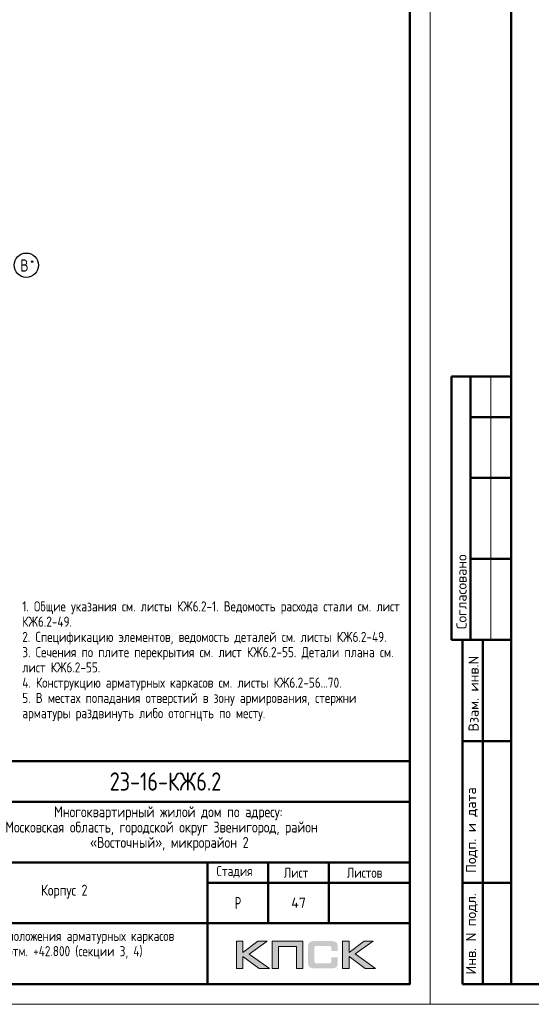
# Model space of a CAD drawing. Header units: millimetres. Extents: x 40580 to 1168286, y -220995 to 81020.
# Tile 377 of 419: x 988526 to 1001168, y -128368 to -104058. Entities that reach past the tile are written whole.
import ezdxf

# ---------------------------------------------------------------- set-up
doc = ezdxf.new("R2010")
doc.units = ezdxf.units.MM
doc.linetypes.add('CENTER', pattern=[2, 1.25, -0.25, 0.25, -0.25])
for name, color, linetype, lineweight in [('Standard', 7, 'Continuous', 25), ('Обрамление проемов стержнями', 7, 'Continuous', 25), ('ОСИ', 7, 'CENTER', 15)]:
    doc.layers.add(name, color=color, linetype=linetype, lineweight=lineweight)
doc.styles.add('GOST 2.304-81', font='txt')
doc.styles.add('ISOCPEUR', font='isocpeur.ttf')
doc.styles.get("Standard").update_dxf_attribs({"font": 'isocpeur.ttf'})

msp = doc.modelspace()

# ---------------------------------------------------------------- hatches: boundary and pattern name
h = msp.add_hatch(color=256)
h.paths.add_polyline_path([(994641.2, -126811.5), (994413.7, -126811.5), (994041.7, -127091.6), (994041.7, -126811.5), (993884.1, -126811.5), (993884.1, -127483.6), (994041.7, -127483.6), (994041.7, -127188.4), (994444.2, -127483.6), (994695.9, -127483.6), (994195.2, -127128.2)])
h.paths.add_polyline_path([(994924, -126938.1), (995369.3, -126938.1), (995369.3, -127483.6), (995525.6, -127483.6), (995525.6, -126811.5), (995359, -126811.5), (994767.8, -126811.5), (994767.8, -126970.6), (994767.8, -127483.6), (994924, -127483.6)])
h.paths.add_polyline_path([(996663.8, -126808.1), (996506.1, -126808.1), (996506.1, -127480.9), (996663.8, -127480.9), (996663.8, -127184.9), (997066.2, -127480.9), (997317.9, -127480.9), (996817.3, -127124.7), (997263.3, -126808.1), (997036.5, -126808.1), (996663.8, -127088.1)])
msp.add_hatch(color=256).paths.add_polyline_path([(996374.8, -126882.7), (996372.7, -126875.1), (996369.9, -126868.9), (996366.5, -126862.7), (996363, -126856.5), (996359.5, -126851.6), (996355.4, -126846.8), (996351.2, -126841.9), (996347.1, -126837.8), (996341.6, -126834.3), (996336, -126830.2), (996329.8, -126826.7), (996322.9, -126824), (996316, -126821.2), (996308.4, -126818.4), (996300.8, -126816.4), (996282.8, -126812.9), (996263.4, -126810.1), (996242, -126808.7), (996218.5, -126808.1), (995817.4, -126808.1), (995793.9, -126808.7), (995773.2, -126810.1), (995753.1, -126812.9), (995735.8, -126816.4), (995727.5, -126819.1), (995719.9, -126821.2), (995713, -126824), (995706.8, -126827.4), (995700.6, -126830.2), (995694.3, -126834.3), (995689.5, -126837.8), (995684.7, -126841.9), (995680.5, -126846.8), (995677.1, -126851.6), (995672.9, -126856.5), (995669.4, -126862.7), (995666.7, -126868.9), (995663.9, -126875.8), (995661.2, -126882.7), (995659.1, -126890.3), (995655.6, -126906.9), (995652.9, -126924.9), (995650.8, -126945), (995650.8, -126967.1), (995650.8, -127321.1), (995650.8, -127343.3), (995652.9, -127363.3), (995655.6, -127382), (995659.1, -127398.6), (995661.2, -127406.2), (995663.9, -127413.1), (995666.7, -127420), (995669.4, -127426.2), (995672.9, -127431.8), (995677.1, -127437.3), (995680.5, -127442.1), (995684.7, -127447), (995689.5, -127451.1), (995695, -127454.6), (995700.6, -127458), (995706.8, -127461.5), (995713, -127465), (995720.6, -127467), (995727.5, -127469.8), (995735.8, -127471.9), (995753.1, -127476), (995773.2, -127478.1), (995794.6, -127480.2), (995817.4, -127480.9), (996218.5, -127480.9), (996242, -127480.2), (996263.4, -127478.8), (996282.8, -127476), (996300.1, -127472.6), (996308.4, -127469.8), (996316, -127467.7), (996322.9, -127465), (996329.8, -127461.5), (996336, -127458.7), (996341.6, -127454.6), (996347.1, -127451.1), (996351.2, -127447), (996355.4, -127442.8), (996359.5, -127437.3), (996363, -127432.5), (996366.5, -127426.2), (996369.9, -127420), (996372.7, -127413.8), (996374.8, -127406.2), (996377.5, -127398.6), (996381, -127382), (996383.7, -127364), (996385.1, -127343.3), (996385.8, -127321.1), (996385.8, -127209.8), (996228.9, -127209.8), (996228.9, -127300.4), (996228.9, -127306.6), (996228.2, -127312.8), (996226.8, -127318.4), (996225.4, -127323.9), (996223.3, -127328.7), (996221.2, -127332.9), (996218.5, -127337), (996215, -127340.5), (996211.6, -127343.9), (996207.4, -127346.7), (996202.6, -127348.8), (996197.7, -127350.9), (996192.9, -127352.2), (996186.7, -127352.9), (996180.4, -127353.6), (996174.2, -127354.3), (995850.6, -127354.3), (995845.1, -127353.6), (995840.2, -127352.9), (995836.1, -127350.9), (995831.9, -127348.8), (995827.8, -127346), (995824.3, -127343.3), (995820.9, -127339.8), (995818.1, -127335.6), (995815.3, -127331.5), (995813.3, -127327.4), (995811.2, -127322.5), (995809.8, -127317.7), (995807.7, -127308), (995807.1, -127298.3), (995807.1, -126975.4), (995807.1, -126969.9), (995807.7, -126964.3), (995809.1, -126959.5), (995810.5, -126954.6), (995811.9, -126950.5), (995814, -126947), (995816.7, -126943.6), (995819.5, -126940.1), (995823, -126937.4), (995826.4, -126934.6), (995830.6, -126932.5), (995834.7, -126931.1), (995839.6, -126929.8), (995844.4, -126929.1), (995849.9, -126928.4), (995855.5, -126928.4), (996174.2, -126928.4), (996180.4, -126928.4), (996186.7, -126929.1), (996192.2, -126930.4), (996197, -126931.8), (996201.9, -126933.9), (996206.7, -126936), (996210.9, -126939.4), (996214.3, -126942.2), (996217.8, -126946.3), (996220.6, -126950.5), (996223.3, -126954.6), (996225.4, -126959.5), (996226.8, -126964.3), (996228.2, -126969.9), (996228.9, -126976.1), (996228.9, -126982.3), (996228.9, -127056.3), (996385.8, -127056.3), (996385.8, -126967.1), (996385.1, -126945), (996383.7, -126924.9), (996381, -126906.9), (996376.8, -126890.3)])

# ---------------------------------------------------------------- linework, layer by layer
at = {"lineweight": 0}
for points in [[(993884.1, -127483.6), (993884.1, -126811.5), (994041.7, -126811.5), (994041.7, -127091.6), (994413.7, -126811.5), (994641.2, -126811.5), (994195.2, -127128.2), (994695.9, -127483.6), (994444.2, -127483.6), (994041.7, -127188.4), (994041.7, -127483.6), (993884.1, -127483.6)], [(994924, -127483.6), (994924, -126938.1), (995369.3, -126938.1), (995369.3, -127483.6), (995525.6, -127483.6), (995525.6, -126811.5), (995359, -126811.5), (994767.8, -126811.5), (994767.8, -126970.6), (994767.8, -127483.6), (994924, -127483.6)], [(996506.1, -127480.9), (996506.1, -126808.1), (996663.8, -126808.1), (996663.8, -127088.1), (997036.5, -126808.1), (997263.3, -126808.1), (996817.3, -127124.7), (997317.9, -127480.9), (997066.2, -127480.9), (996663.8, -127184.9), (996663.8, -127480.9), (996506.1, -127480.9)]]:
    msp.add_lwpolyline(points, close=True, dxfattribs=at)
at = {"layer": 'Standard', "color": 7, "linetype": 'Continuous', "lineweight": 50, "transparency": 33554687}
for p, q in [((1000668.3, -112868.4), (999195.1, -112868.4)), ((999195.1, -112868.4), (999195.1, -119368.4)), ((999195.1, -112868.4), (999195.1, -119368.4)), ((999668.3, -112868.4), (999668.3, -119368.4)), ((1000668.3, -113868.4), (999668.3, -113868.4)), ((1000668.3, -115368.4), (999668.3, -115368.4)), ((1000668.3, -117368.4), (999668.3, -117368.4)), ((999195.1, -119368.4), (1000668.3, -119368.4)), ((999468.3, -127868.4), (999468.3, -119368.4)), ((999468.3, -127868.4), (999468.3, -119368.4)), ((999968.3, -127868.4), (999968.3, -119368.4)), ((999468.3, -121868.4), (1000668.3, -121868.4)), ((979668.3, -122368.5), (998168.3, -122368.5)), ((986168.3, -123368.5), (998168.3, -123368.5)), ((986168.3, -124868.5), (998168.3, -124868.5)), ((993168.3, -126368.5), (993168.3, -124868.5)), ((994668.3, -126368.5), (994668.3, -124868.5)), ((996168.3, -126368.5), (996168.3, -124868.5)), ((993168.3, -125368.5), (998168.3, -125368.5)), ((999468.3, -125368.4), (1000668.3, -125368.4)), ((986168.3, -126368.5), (998168.3, -126368.5)), ((993168.3, -127868.5), (993168.3, -126368.5)), ((993168.3, -127868.5), (993168.3, -126368.5)), ((1000668.3, -127868.4), (999468.3, -127868.4))]:
    msp.add_line(p, q, dxfattribs=at)
at = {"layer": 'Standard', "color": 7, "linetype": 'Continuous', "lineweight": 13, "transparency": 33554687}
msp.add_line((1000168.3, -112868.4), (1000168.3, -119368.4), dxfattribs=at)
at = {"layer": 'Standard', "color": 7, "linetype": 'Continuous', "lineweight": 25, "transparency": 33554687}
for p, q in [((998168.3, -127868.5), (998168.3, -122368.5)), ((979668.3, -127868.5), (998168.3, -127868.5)), ((979668.3, -127868.5), (998168.3, -127868.5)), ((979668.3, -127868.5), (998168.3, -127868.5))]:
    msp.add_line(p, q, dxfattribs=at)
at = {"layer": 'Standard', "color": 7, "linetype": 'Continuous', "lineweight": 13, "transparency": 33554687}
for points in [[(968968.3, -128368.4), (998668.3, -128368.4), (998668.3, -86368.4), (968968.3, -86368.4), (968968.3, -128368.4)], [(998668.3, -128368.4), (1040668.3, -128368.4), (1040668.3, -98668.4), (998668.3, -98668.4), (998668.3, -128368.4)]]:
    msp.add_lwpolyline(points, close=True, dxfattribs=at)
at = {"layer": 'Standard', "color": 7, "linetype": 'Continuous', "lineweight": 50, "transparency": 33554687}
for points in [[(970968.3, -86868.4), (998168.3, -86868.4), (998168.3, -127868.4), (970968.3, -127868.4), (970968.3, -86868.4)], [(1000668.3, -99168.4), (1040168.3, -99168.4), (1040168.3, -127868.4), (1000668.3, -127868.4), (1000668.3, -99168.4)]]:
    msp.add_lwpolyline(points, close=True, dxfattribs=at)
at = {"layer": 'ОСИ', "color": 7, "linetype": 'Continuous', "lineweight": -3, "transparency": 33554687}
msp.add_circle((988689.2, -110119), 300, dxfattribs=at)

# ---------------------------------------------------------------- texts
at = {"layer": 'Standard', "color": 7, "linetype": 'Continuous', "lineweight": 50, "transparency": 33554687, "char_height": 250, "attachment_point": 7, "rotation": 90, "style": 'ISOCPEUR'}
for s, insert, width in [('\\A1;{\\fISOCPEUR|i0|b0;\\H250.000000;\\W1.000000;\\C7;Согласовано}\\P', (999568.3, -119107), 2071.875), ('\\A1;{\\fISOCPEUR|i0|b0;\\H250.000000;\\W1.000000;\\C7;Взам. инв.N}\\P', (999866.2, -121632.6), 1909.099), ('\\A1;{\\fISOCPEUR|i0|b0;\\H250.000000;\\W1.000000;\\C7;Подп. и дата}\\P', (999842.6, -125126.3), 2197.059), ('\\A1;{\\fISOCPEUR|i0|b0;\\H250.000000;\\W1.000000;\\C7;Инв. N подл.}\\P', (999842.6, -127634.4), 2021.795)]:
    msp.add_mtext(s, dxfattribs=dict(at, insert=insert, width=width))
at = {"layer": 'Standard', "color": 7, "linetype": 'Continuous', "lineweight": 50, "transparency": 33554687, "insert": (990750.8, -123093.5), "char_height": 450, "width": 3070.526, "attachment_point": 7, "style": 'GOST 2.304-81'}
msp.add_mtext('23-16-КЖ6.2', dxfattribs=at)
at = {"layer": 'Standard', "color": 7, "linetype": 'Continuous', "lineweight": 25, "transparency": 33554687, "attachment_point": 7, "style": 'GOST 2.304-81'}
for s, insert, char_height, width in [('Многоквартирный\\~жилой\\~дом\\~по\\~адресу:\\~', (989378.3, -123823.5), 270, 5717.08), ('Московская\\~область,\\~городской\\~округ\\~Звенигород,\\~район\\~', (988172.3, -124201.5), 270, 8136.208), ('«Восточный»,\\~микрорайон\\~2', (990264.8, -124579.5), 270, 3952.828), ('Стадия', (993388.8, -125243.7), 250, 1031.097), ('Лист', (995051.9, -125243.7), 250, 782.227), ('Листов', (996611.1, -125243.7), 250, 1066.504), ('Корпус\\~2', (989056.3, -125758.5), 270, 1362.881), ('\\W0.77;Р', (993845.3, -126018.5), 300, 262.931)]:
    msp.add_mtext(s, dxfattribs=dict(at, insert=insert, char_height=char_height, width=width))
at = {"layer": 'Standard', "color": 7, "linetype": 'Continuous', "lineweight": 13, "transparency": 33554687, "insert": (995418.3, -125858.5), "char_height": 250, "width": 485.294, "attachment_point": 5, "style": 'ISOCPEUR'}
msp.add_mtext('\\A1;{\\fISOCPEUR|i0|b0;\\H250.000000;\\W1.000000;\\C7;47}\\P', dxfattribs=at)
at = {"layer": 'Standard', "color": 7, "linetype": 'Continuous', "lineweight": 25, "transparency": 33554687, "insert": (989680.5, -126554.5), "char_height": 250, "width": 6741.875, "attachment_point": 2, "line_spacing_factor": 0.903614}
msp.add_mtext('{\\fGOST 2.304-81|b0|i0|c0|p0;Схема расположения арматурных каркасов}\\P{\\fGOST 2.304-81|b0|i0|c0|p0;на отм. +42.800 (секции 3, 4)}', dxfattribs=at)
at = {"layer": 'Обрамление проемов стержнями', "color": 7, "linetype": 'Continuous', "lineweight": 13, "transparency": 33554687, "insert": (988590.7, -118418.7), "char_height": 250, "width": 9499.928, "attachment_point": 1, "line_spacing_factor": 0.903614}
msp.add_mtext('\\A1;{\\fGOST 2.304-81|i0|b0;\\H250.000000;\\W1.000000;\\C7;1. Общие указания см. листы КЖ6.2-1. Ведомость расхода стали см. лист КЖ6.2-49.}\\P{\\fGOST 2.304-81|i0|b0;\\H250.000000;\\W1.000000;\\C7;2. Спецификацию элементов, ведомость деталей см. листы КЖ6.2-49.}\\P{\\fGOST 2.304-81|i0|b0;\\H250.000000;\\W1.000000;\\C7;3. Сечения по плите перекрытия см. лист КЖ6.2-55. Детали плана см. лист КЖ6.2-55.}\\P{\\fGOST 2.304-81|i0|b0;\\H250.000000;\\W1.000000;\\C7;4. Конструкцию арматурных каркасов см. листы КЖ6.2-56...70.}\\P{\\fGOST 2.304-81|i0|b0;\\H250.000000;\\W1.000000;\\C7;5. В местах попадания отверстий в зону армирования, стержни арматуры раздвинуть либо отогнцть по месту.}\\P', dxfattribs=at)
at = {"layer": 'ОСИ', "color": 7, "linetype": 'Continuous', "lineweight": 25, "transparency": 33554687, "attachment_point": 7, "style": 'ISOCPEUR'}
for s, insert, char_height, width in [('\\W0.80;В', (988542.7, -110276.5), 300, 359.83), ('\\W0.80;*', (988782.7, -110101.5), 180, 215.909)]:
    msp.add_mtext(s, dxfattribs=dict(at, insert=insert, char_height=char_height, width=width))

doc.saveas('drawing.dxf')
